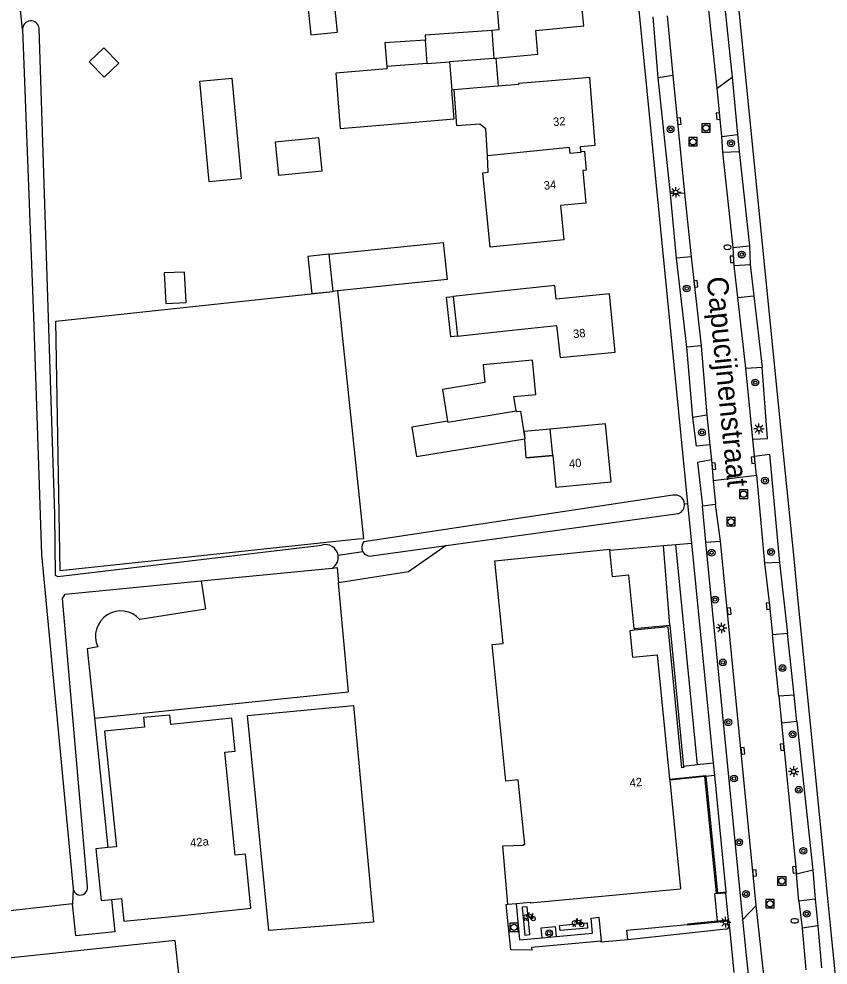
# Model space of a CAD drawing. Extents: x 140000 to 143000, y 403500 to 406000.
# Drawn here: x 140453.4 to 140549.5, y 404165.7 to 404278.1 of the extents above; entities that cross this region are included whole.
import ezdxf

# ---------------------------------------------------------------- set-up
doc = ezdxf.new("R2010")
doc.units = 0
for name, color, linetype in [('gg-afsc-erfafscheiding', 7, 'Continuous'), ('gg-afsc-hekwerk', 7, 'Continuous'), ('gg-afsc-muur', 7, 'Continuous'), ('gg-anno-huisnummerreeks BGT', 7, 'Continuous'), ('gg-anno-openbare ruimte label', 7, 'Continuous'), ('gg-bbg-bassin', 7, 'Continuous'), ('gg-bbg-bijgebouw', 7, 'Continuous'), ('gg-bbg-gedigitaliseerde bijgebouw', 7, 'Continuous'), ('gg-bbg-hoofdgebouw', 7, 'Continuous'), ('gg-bbg-luifel en loopbrug', 7, 'Continuous'), ('gg-bbg-overig bouwwerk', 7, 'Continuous'), ('gg-bbg-tussenscheiding', 7, 'Continuous'), ('gg-knt-bronhoudergrens', 7, 'Continuous'), ('gg-knt-trap', 7, 'Continuous'), ('gg-knt-verharding', 7, 'Continuous'), ('gg-knt-verharding nz', 7, 'Continuous'), ('gg-kntw-bovenkant insteek waterloop', 7, 'Continuous'), ('gg-kwrk-keermuur', 7, 'Continuous'), ('gt-grn-groengrens', 7, 'Continuous'), ('gt-grn-weggrens', 7, 'Continuous'), ('gt-symb-boom', 7, 'Continuous'), ('gt-symb-brandkraan', 7, 'Continuous'), ('gt-symb-fietsenrek', 7, 'Continuous'), ('gt-symb-kolk', 7, 'Continuous'), ('gt-symb-lichtmast', 7, 'Continuous'), ('gt-symb-rioolschacht', 7, 'Continuous')]:
    doc.layers.add(name, color=color, linetype=linetype)

# ---------------------------------------------------------------- blocks, each defined once
blk = doc.blocks.new('gt0-BOOM')
at = {"layer": 'gt-symb-boom'}
for radius in [0.4, 0.2]:
    blk.add_circle((0, 0), radius, dxfattribs=at)
blk = doc.blocks.new('gt0-KOLK')
at = {"layer": 'gt-symb-kolk'}
blk.add_lwpolyline([(0, 0), (0.38, 0), (0.38, 0.4), (-0.37, 0.4), (-0.37, 0), (0, 0)], dxfattribs=at)
blk = doc.blocks.new('gt0-RS')
at = {"layer": 'gt-symb-rioolschacht'}
blk.add_lwpolyline([(-0.5, -0.5), (0.5, -0.5), (0.5, 0.5), (-0.5, 0.5)], close=True, dxfattribs=at)
blk.add_circle((0, 0), 0.375, dxfattribs=at)
blk = doc.blocks.new('gt0-BR')
at = {"layer": 'gt-symb-brandkraan'}
for centre, radius, start, end in [((-0.24, 0), 0.206, 107.5669, 252.4331), ((0.6, -2.66), 3, 106.892, 107.5669), ((0, -0.69), 0.938, 73.108, 106.892), ((-0.6, -2.66), 3, 72.4331, 73.108), ((0.24, 0), 0.206, 287.567, 72.4331), ((0.6, 2.66), 3, 252.4331, 253.108), ((0, 0.69), 0.938, 253.108, 286.8921), ((-0.6, 2.66), 3, 286.8921, 287.567)]:
    blk.add_arc(centre, radius, start, end, dxfattribs=at)
blk = doc.blocks.new('gt0-LMAST')
at = {"layer": 'gt-symb-lichtmast'}
for p, q in [((-0.18, 0.17), (-0.45, 0.44)), ((-0.01, 0.25), (-0.01, 0.62)), ((0.17, 0.17), (0.44, 0.44)), ((-0.26, 0), (-0.63, 0)), ((-0.18, -0.18), (-0.45, -0.45)), ((-0.01, -0.25), (-0.01, -0.63)), ((0.44, -0.45), (0.17, -0.18)), ((0.24, 0), (0.62, 0))]:
    blk.add_line(p, q, dxfattribs=at)
blk.add_circle((-0.01, 0), 0.25, dxfattribs=at)
blk = doc.blocks.new('gt0-FREK')
at = {"layer": 'gt-symb-fietsenrek'}
for p, q in [((0.26, 0.76), (0.29, 0.82)), ((0.54, 0.34), (0.26, 0.76)), ((0.29, 0.82), (0.77, 0.71)), ((0.77, 0.71), (0.54, 0.34)), ((0.76, 0.84), (0.87, 0.82)), ((0.77, 0.71), (0.84, 0.82)), ((0.89, 0.25), (0.77, 0.71))]:
    blk.add_line(p, q, dxfattribs=at)
for points in [[(-0.12, 0), (-0.05, 0.31), (0.05, 0.31), (0.12, 0)], [(0.04, 0.48), (0.23, 0.71), (0.26, 0.76)], [(0.29, 0.82), (0.36, 0.94), (0.45, 0.93)], [(0.54, 0.34), (0.56, 0.31), (0.89, 0.25)]]:
    blk.add_lwpolyline(points, dxfattribs=at)
for centre in [(0.04, 0.48), (0.89, 0.25)]:
    blk.add_circle(centre, 0.252, dxfattribs=at)

msp = doc.modelspace()

# ---------------------------------------------------------------- linework, layer by layer
at = {"layer": 'gg-afsc-erfafscheiding'}
for p, q in [((140532.42, 404220.49), (140532.78, 404220.53)), ((140494.23, 404214.79), (140491.29, 404214.35))]:
    msp.add_line(p, q, dxfattribs=at)
for points in [[(140453.82, 404276.81), (140453.42, 404280.75), (140488.78, 404283.08), (140478.3, 404402.79), (140503.29, 404405.14), (140512.87, 404406.11)], [(140504.1, 404215.53), (140499.63, 404212.41), (140491.34, 404211.09)]]:
    msp.add_lwpolyline(points, dxfattribs=at)
at = {"layer": 'gg-afsc-hekwerk'}
msp.add_line((140513.63, 404225.93), (140516.77, 404226.23), dxfattribs=at)
at = {"layer": 'gg-afsc-muur'}
for p, q in [((140526.45, 404205.67), (140530.67, 404206.08)), ((140530.67, 404206.08), (140532.31, 404189.28))]:
    msp.add_line(p, q, dxfattribs=at)
msp.add_lwpolyline([(140532.31, 404189.28), (140532.32, 404189.15), (140532.11, 404189.13), (140530.48, 404205.85), (140526.47, 404205.46)], dxfattribs=at)
at = {"layer": 'gg-bbg-bassin'}
msp.add_lwpolyline([(140478.66, 404271.05), (140479.77, 404259.1), (140475.99, 404258.74), (140474.87, 404270.69), (140478.66, 404271.05)], dxfattribs=at)
at = {"layer": 'gg-bbg-bijgebouw'}
for p, q in [((140501.86, 404272.78), (140501.67, 404275.58)), ((140509.76, 404273.4), (140504.52, 404272.97)), ((140504.52, 404272.97), (140504.8, 404269.64)), ((140501.86, 404272.78), (140497.06, 404272.45)), ((140490.19, 404250.12), (140490.65, 404245.72)), ((140491.22, 404245.78), (140490.65, 404245.72))]:
    msp.add_line(p, q, dxfattribs=at)
for points in [[(140509.53, 404276.71), (140501.63, 404276.16), (140501.67, 404275.58)], [(140497.06, 404272.45), (140497.09, 404272.16), (140491, 404271.65), (140491.55, 404265.08), (140497.65, 404265.59), (140505.08, 404266.21), (140504.8, 404269.64)], [(140490.19, 404250.12), (140503.78, 404251.54), (140504.24, 404247.14), (140491.22, 404245.78)], [(140512.45, 404231.51), (140512.17, 404233.23), (140514.76, 404233.48), (140514.36, 404237.55), (140508.52, 404236.98), (140508.72, 404234.88), (140503.68, 404234.06), (140504.29, 404230.29)], [(140512.45, 404231.51), (140512.46, 404231.43), (140512.93, 404231.5), (140513.47, 404228.2)], [(140504.29, 404230.29), (140500.04, 404229.6), (140500.61, 404226.1), (140513.47, 404228.2)]]:
    msp.add_lwpolyline(points, dxfattribs=at)
at = {"layer": 'gg-bbg-gedigitaliseerde bijgebouw'}
msp.add_lwpolyline([(140489.01, 404263.96), (140483.83, 404263.43), (140484.23, 404259.52), (140489.4, 404260.04), (140489.01, 404263.96)], dxfattribs=at)
at = {"layer": 'gg-bbg-hoofdgebouw'}
for p, q in [((140509.76, 404273.4), (140510.01, 404273.43)), ((140504.94, 404245.12), (140505.45, 404240.4)), ((140516.77, 404226.23), (140516.47, 404229.35)), ((140526.45, 404205.67), (140526.47, 404205.46)), ((140530.65, 404187.77), (140530.67, 404187.66)), ((140530.67, 404187.66), (140531.96, 404174.74)), ((140511.46, 404172.92), (140512.43, 404173))]:
    msp.add_line(p, q, dxfattribs=at)
for points in [[(140510.01, 404273.43), (140515.02, 404273.91), (140514.75, 404276.71), (140520.47, 404277.26), (140519.69, 404285.23), (140513.62, 404284.63), (140513.63, 404284.42), (140509.73, 404284.07), (140509.84, 404282.9), (140510.09, 404280.11), (140510.12, 404279.75), (140510.39, 404276.79), (140509.53, 404276.71)], [(140520.11, 404262.33), (140520.06, 404262.91), (140521.83, 404263.1), (140521.17, 404271.11), (140516.19, 404270.7), (140512.71, 404270.41), (140512.71, 404270.3), (140510.28, 404270.1)], [(140510.28, 404270.1), (140507.79, 404269.89), (140505.06, 404269.66)], [(140509.01, 404261.82), (140508.81, 404265.02), (140508.12, 404265.58), (140505.37, 404265.39), (140505.06, 404269.66)], [(140520.11, 404262.33), (140520.54, 404262.37), (140520.74, 404260.1), (140520.33, 404260.06), (140520.71, 404256.21), (140517.68, 404255.92), (140518.08, 404251.84), (140509.36, 404250.97), (140508.47, 404259.82), (140509.12, 404259.87), (140509.01, 404261.82)], [(140517.23, 404241.67), (140517.64, 404237.86), (140524.2, 404238.5), (140523.51, 404245.44), (140517.19, 404244.79), (140517.02, 404246.42), (140510.68, 404245.74), (140504.94, 404245.12)], [(140505.45, 404240.4), (140511.19, 404241.02), (140517.23, 404241.67)], [(140516.77, 404226.23), (140517.13, 404222.47), (140523.7, 404223.1), (140523.04, 404229.98), (140516.47, 404229.35)], [(140513.28, 404180), (140513.44, 404180.02), (140512.67, 404187.68), (140511.21, 404187.53), (140509.58, 404203.76), (140510.9, 404203.89), (140509.91, 404213.72), (140523.55, 404215.09), (140523.56, 404214.97)], [(140526.45, 404205.67), (140525.82, 404211.99), (140523.85, 404211.8), (140523.56, 404214.97)], [(140526.47, 404205.46), (140525.92, 404205.41), (140526.24, 404202.26), (140529.18, 404202.54), (140530.65, 404187.77)], [(140464.37, 404173.46), (140465.58, 404173.59), (140465.86, 404170.9), (140472.37, 404171.55), (140480.94, 404172.43), (140480.3, 404178.86), (140479.05, 404178.73), (140477.82, 404190.97), (140479.06, 404191.1), (140478.67, 404195.02), (140471.43, 404194.28), (140471.32, 404195.39), (140468.19, 404195.08)], [(140468.19, 404195.08), (140468.3, 404193.96), (140463.55, 404193.48), (140464.96, 404179.74), (140463.95, 404179.64)], [(140463.95, 404179.64), (140462.52, 404179.49), (140463.15, 404173.34), (140464.37, 404173.46)], [(140511.46, 404172.92), (140510.83, 404179.84), (140513.29, 404179.94), (140513.28, 404180)], [(140512.43, 404173), (140514.08, 404173.15), (140514.09, 404173.08), (140531.96, 404174.74)], [(140408.46, 404155), (140448.06, 404159.2), (140447.84, 404161.32), (140472.46, 404163.93), (140471.96, 404168.62), (140383.5, 404159.22), (140380.01, 404158.85), (140380.76, 404151.71), (140381.52, 404151.79), (140381.8, 404149.15), (140391.58, 404150.18)]]:
    msp.add_lwpolyline(points, dxfattribs=at)
at = {"layer": 'gg-bbg-luifel en loopbrug'}
for p, q in [((140510.01, 404273.43), (140510.28, 404270.1)), ((140505.06, 404269.66), (140504.8, 404269.64))]:
    msp.add_line(p, q, dxfattribs=at)
for points in [[(140501.67, 404275.58), (140496.82, 404275.24), (140497.06, 404272.45)], [(140463.5, 404271.15), (140465.24, 404272.82), (140463.48, 404274.65), (140461.74, 404272.99), (140463.5, 404271.15)], [(140490.19, 404250.12), (140487.71, 404249.86), (140488.15, 404245.46), (140490.65, 404245.72)], [(140505.45, 404240.4), (140504.66, 404240.31), (140504.15, 404245.04), (140504.94, 404245.12)], [(140516.47, 404229.35), (140513.39, 404229.06), (140513.47, 404228.2)], [(140516.77, 404226.23), (140513.63, 404225.93), (140513.47, 404228.2)]]:
    msp.add_lwpolyline(points, dxfattribs=at)
at = {"layer": 'gg-bbg-overig bouwwerk'}
for points in [[(140487.66, 404280.04), (140488.04, 404276.21), (140491.21, 404276.53), (140490.83, 404280.35)], [(140473.23, 404244.4), (140473.06, 404248.02), (140470.65, 404247.91), (140470.82, 404244.29), (140473.23, 404244.4)]]:
    msp.add_lwpolyline(points, dxfattribs=at)
at = {"layer": 'gg-bbg-tussenscheiding'}
for p, q in [((140509.53, 404276.71), (140509.76, 404273.4)), ((140501.86, 404272.78), (140504.52, 404272.97))]:
    msp.add_line(p, q, dxfattribs=at)
for points in [[(140520.11, 404262.33), (140520.12, 404262.22), (140518.83, 404262.11), (140518.76, 404262.81), (140509.01, 404261.82)], [(140504.29, 404230.29), (140504.3, 404230.2), (140512.45, 404231.51)]]:
    msp.add_lwpolyline(points, dxfattribs=at)
at = {"layer": 'gg-knt-bronhoudergrens'}
msp.add_lwpolyline([(140491.22, 404245.78), (140494.29, 404216.33), (140493.65, 404216.27), (140458.29, 404212.52), (140457.77, 404242.17), (140490.65, 404245.72)], dxfattribs=at)
at = {"layer": 'gg-knt-trap'}
msp.add_line((140537.66, 404171.02), (140537.34, 404174.25), dxfattribs=at)
msp.add_lwpolyline([(140536.35, 404170.9), (140536.01, 404174.2), (140536.21, 404174.22)], dxfattribs=at)
at = {"layer": 'gg-knt-verharding'}
for p, q in [((140537.09, 404280.55), (140538.07, 404271.17)), ((140529.3, 404271.09), (140528.71, 404278.32)), ((140531.02, 404271.35), (140529.3, 404271.09)), ((140530.75, 404257.29), (140529.3, 404271.09)), ((140531.02, 404271.35), (140532.43, 404257.38)), ((140536.3, 404269.84), (140538.07, 404271.17)), ((140538.07, 404271.17), (140538.73, 404264.37)), ((140536.85, 404264.13), (140538.73, 404264.37)), ((140536.95, 404262.27), (140536.85, 404264.13)), ((140538.73, 404264.37), (140538.89, 404262.34)), ((140536.95, 404262.27), (140538.89, 404262.34)), ((140538.89, 404262.34), (140540.12, 404251.12)), ((140532.43, 404257.38), (140530.75, 404257.29)), ((140531.48, 404249.68), (140530.75, 404257.29)), ((140538.21, 404250.93), (140540.12, 404251.12)), ((140538.31, 404248.79), (140538.21, 404250.93)), ((140540.12, 404251.12), (140540.23, 404248.91)), ((140533.2, 404249.81), (140531.48, 404249.68)), ((140532.7, 404239.09), (140531.48, 404249.68)), ((140533.2, 404249.81), (140534.39, 404239.26)), ((140538.31, 404248.79), (140540.23, 404248.91)), ((140540.23, 404248.91), (140540.66, 404245.19)), ((140538.74, 404245), (140540.66, 404245.19)), ((140540.66, 404245.19), (140541.65, 404236.72)), ((140534.39, 404239.26), (140532.7, 404239.09)), ((140533.42, 404230.75), (140532.7, 404239.09)), ((140539.71, 404236.6), (140541.65, 404236.72)), ((140540.54, 404228.16), (140539.71, 404236.6)), ((140535.05, 404231.02), (140533.42, 404230.75)), ((140535.05, 404231.02), (140535.42, 404227.5)), ((140540.74, 404226.15), (140540.54, 404228.16)), ((140535.42, 404227.5), (140535.62, 404225.7)), ((140535.62, 404225.7), (140535.83, 404223.27)), ((140540.95, 404223.88), (140540.74, 404226.15)), ((140540.95, 404223.88), (140541.93, 404213.43)), ((140535.83, 404223.27), (140536.08, 404220.43)), ((140532.78, 404220.53), (140533.24, 404215.8)), ((140534.54, 404220.24), (140536.08, 404220.43)), ((140534.95, 404215.91), (140534.54, 404220.24)), ((140529.94, 404215.52), (140531.4, 404215.65)), ((140531.4, 404215.65), (140533.24, 404215.8)), ((140533.24, 404215.8), (140535.82, 404189.67)), ((140534.95, 404215.91), (140536.71, 404216.03)), ((140539.34, 404171.12), (140534.95, 404215.91)), ((140540.93, 404172.75), (140536.71, 404216.03)), ((140523.56, 404214.97), (140529.94, 404215.52)), ((140543.71, 404213.5), (140541.93, 404213.43)), ((140543.71, 404213.5), (140544.64, 404205.07)), ((140544.64, 404205.07), (140542.88, 404204.9)), ((140543.61, 404197.62), (140542.88, 404204.9)), ((140545.43, 404197.77), (140544.64, 404205.07)), ((140545.43, 404197.77), (140543.61, 404197.62)), ((140545.76, 404194.62), (140545.43, 404197.77)), ((140545.76, 404194.62), (140543.93, 404194.44)), ((140543.93, 404194.44), (140545.73, 404176.49)), ((140545.76, 404194.62), (140547.65, 404176.97)), ((140533.95, 404189.46), (140532.31, 404189.28)), ((140535.82, 404189.67), (140533.95, 404189.46)), ((140535.82, 404189.67), (140535.97, 404188.2)), ((140535.97, 404188.2), (140534.95, 404188.09)), ((140535.97, 404188.2), (140537.33, 404174.37)), ((140547.65, 404176.97), (140545.73, 404176.49)), ((140547.65, 404176.97), (140547.95, 404173.5)), ((140459.82, 404174.76), (140459.75, 404172.98)), ((140537.33, 404174.37), (140537.34, 404174.25)), ((140547.95, 404173.5), (140545.99, 404173.27)), ((140545.99, 404173.27), (140546.4, 404170.06)), ((140547.95, 404173.5), (140548.25, 404170.35)), ((140539.34, 404171.12), (140540.93, 404172.75)), ((140537.66, 404171.02), (140537.67, 404170.91)), ((140537.67, 404170.91), (140537.73, 404170.35)), ((140540.04, 404164.14), (140539.34, 404171.12)), ((140537.33, 404169.97), (140525.67, 404168.7)), ((140537.73, 404170.35), (140537.75, 404170.11)), ((140537.75, 404170.11), (140538.27, 404164.8)), ((140548.25, 404170.35), (140546.4, 404170.06)), ((140548.25, 404170.35), (140548.7, 404165.36))]:
    msp.add_line(p, q, dxfattribs=at)
for points in [[(140514.37, 404406.26), (140514.44, 404405.53), (140527.94, 404269.54), (140532.78, 404220.53)], [(140558.03, 404087.3), (140550.27, 404165.24), (140549.76, 404170.42), (140549.44, 404173.58), (140549.12, 404176.86), (140547.3, 404195.13), (140547.02, 404197.87), (140545.89, 404209.33), (140545.42, 404213.99), (140543.99, 404228.36), (140538.54, 404282.69)], [(140459.75, 404172.98), (140403.35, 404166.62), (140402.1, 404195.11), (140408.52, 404197.02), (140413.17, 404201.78), (140409.91, 404239.03), (140415.34, 404239.95), (140414.06, 404248.73), (140410.95, 404263.32), (140408.72, 404273.56), (140404.81, 404275.35)], [(140540.54, 404228.16), (140542.26, 404228.23), (140541.65, 404236.72)], [(140535.42, 404227.5), (140533.86, 404227.32), (140533.42, 404230.75)], [(140535.62, 404225.7), (140533.97, 404225.41), (140534.54, 404220.24)], [(140540.74, 404226.15), (140542.51, 404226.39), (140543.71, 404213.5)], [(140483.05, 404169.79), (140480.53, 404195.35), (140493.11, 404196.51), (140495.5, 404170.8), (140483.05, 404169.79)], [(140522.53, 404168.53), (140514.26, 404167.77), (140514.29, 404167.45), (140511.79, 404167.49), (140511.25, 404172.9), (140511.46, 404172.92)], [(140512.43, 404173), (140512.84, 404168.68), (140515.52, 404168.93)], [(140517.17, 404169.09), (140521.51, 404169.47), (140521.34, 404171.27), (140522.25, 404171.36), (140522.53, 404168.53)], [(140515.52, 404168.93), (140515.4, 404170.12), (140517.07, 404170.28), (140517.17, 404169.09)], [(140525.67, 404168.7), (140525.56, 404169.84), (140532.77, 404170.49)]]:
    msp.add_lwpolyline(points, dxfattribs=at)
msp.add_arc((140537.29, 404170.4), 0.436, 275.3222, 353.6481, dxfattribs=at)
at = {"layer": 'gg-knt-verharding nz'}
for p, q in [((140536.3, 404269.84), (140534.98, 404282.2)), ((140530.35, 404278.46), (140531.02, 404271.35)), ((140536.85, 404264.13), (140536.3, 404269.84)), ((140538.21, 404250.93), (140536.95, 404262.27)), ((140532.43, 404257.38), (140533.2, 404249.81)), ((140538.74, 404245), (140538.31, 404248.79)), ((140539.71, 404236.6), (140538.74, 404245)), ((140534.39, 404239.26), (140535.05, 404231.02)), ((140536.71, 404216.03), (140536.08, 404220.43)), ((140543.61, 404197.62), (140543.93, 404194.44)), ((140545.99, 404173.27), (140545.73, 404176.49)), ((140542.03, 404162.77), (140540.93, 404172.75)), ((140546.4, 404170.06), (140546.82, 404165.14))]:
    msp.add_line(p, q, dxfattribs=at)
for points in [[(140541.93, 404213.43), (140542.49, 404208.78), (140542.88, 404204.9)], [(140513.74, 404172.61), (140513.14, 404172.55), (140513.45, 404169.25), (140514.05, 404169.31), (140513.74, 404172.61)], [(140520.87, 404170.69), (140520.92, 404170.09), (140517.64, 404169.8), (140517.58, 404170.4), (140520.87, 404170.69)], [(140525.67, 404168.7), (140522.54, 404168.39), (140522.53, 404168.53)]]:
    msp.add_lwpolyline(points, dxfattribs=at)
at = {"layer": 'gg-kntw-bovenkant insteek waterloop'}
for p, q in [((140531.05, 404221.51), (140494.33, 404215.98)), ((140504.1, 404215.53), (140531.68, 404219.32)), ((140494.99, 404214.28), (140504.1, 404215.53)), ((140489.77, 404212.76), (140490.61, 404212.85))]:
    msp.add_line(p, q, dxfattribs=at)
for points in [[(140453.82, 404276.81), (140455.12, 404242.71), (140456.07, 404214.48), (140459.82, 404174.76)], [(140455.77, 404276.96), (140457.61, 404219.26), (140457.71, 404212.01), (140458.02, 404211.85), (140489.34, 404215.57)], [(140475.04, 404211.32), (140489.35, 404212.72), (140489.77, 404212.76)], [(140461.52, 404175.03), (140458.58, 404209.23), (140458.89, 404209.74), (140475.04, 404211.32)]]:
    msp.add_lwpolyline(points, dxfattribs=at)
for centre, radius, start, end in [((140454.8, 404276.87), 0.98, 5.3929, 183.5031), ((140531.29, 404220.39), 1.14, 5.0507, 102.121), ((140531.29, 404220.39), 1.14, 290.4303, 5.0848), ((140489.79, 404214.13), 1.51, 8.4236, 107.3225), ((140495.13, 404215.31), 1.04, 140.3318, 210.029), ((140495.13, 404215.31), 1.04, 209.943, 262.5389), ((140489.79, 404214.13), 1.51, 302.655, 8.4282), ((140460.68, 404174.87), 0.864, 186.9725, 10.6106)]:
    msp.add_arc(centre, radius, start, end, dxfattribs=at)
at = {"layer": 'gg-kwrk-keermuur'}
msp.add_line((140537.66, 404171.02), (140536.35, 404170.9), dxfattribs=at)
for points in [[(140530.65, 404187.77), (140534.94, 404188.2), (140534.95, 404188.09)], [(140536.21, 404174.22), (140534.84, 404188.08), (140530.67, 404187.66)], [(140534.95, 404188.09), (140536.32, 404174.27), (140537.33, 404174.37)], [(140537.34, 404174.25), (140536.21, 404174.14), (140536.21, 404174.22)], [(140536.35, 404170.9), (140532.76, 404170.55), (140532.77, 404170.49)], [(140537.67, 404170.91), (140532.77, 404170.44), (140532.77, 404170.49)]]:
    msp.add_lwpolyline(points, dxfattribs=at)
at = {"layer": 'gt-grn-groengrens'}
for p, q in [((140533.95, 404189.46), (140531.4, 404215.65)), ((140530.67, 404206.08), (140529.94, 404215.52)), ((140462.36, 404195.01), (140463.95, 404179.64)), ((140515.52, 404168.93), (140517.17, 404169.09))]:
    msp.add_line(p, q, dxfattribs=at)
for points in [[(140490.61, 404212.85), (140491.18, 404212.92), (140491.34, 404211.09)], [(140462.36, 404195.01), (140492.52, 404198.14), (140491.34, 404211.09)], [(140475.04, 404211.32), (140475.55, 404207.95), (140467.74, 404206.74)], [(140462.75, 404203.5), (140461.51, 404203.26), (140462.36, 404195.01)], [(140464.37, 404173.46), (140464.76, 404169.62), (140460.15, 404169.15), (140459.75, 404172.98)]]:
    msp.add_lwpolyline(points, dxfattribs=at)
msp.add_arc((140465.49, 404204.75), 3.01, 41.3388, 204.5668, dxfattribs=at)
at = {"layer": 'gt-grn-weggrens'}
msp.add_line((140535.83, 404223.27), (140540.95, 404223.88), dxfattribs=at)

# ---------------------------------------------------------------- block references
at = {"layer": 'gt-symb-boom'}
for p in [(140530.77, 404264.98), (140537.94, 404263.31), (140539.21, 404250.09), (140532.67, 404246.06), (140540.82, 404234.89), (140534.49, 404228.97), (140541.98, 404223.24), (140535.64, 404214.67), (140542.7, 404214.76), (140536.06, 404209.1), (140536.97, 404201.64), (140544.06, 404200.97), (140537.62, 404194.53), (140545.25, 404193.1), (140538.3, 404187.85), (140545.99, 404186.52), (140538.9, 404180.28), (140546.53, 404179.26), (140539.71, 404174.13), (140546.93, 404171.78), (140516.35, 404169.48)]:
    msp.add_blockref('gt0-BOOM', p, dxfattribs=at)
at = {"layer": 'gt-symb-brandkraan'}
for p in [(140537.52, 404250.96), (140545.49, 404170.95)]:
    msp.add_blockref('gt0-BR', p, dxfattribs=at)
at = {"layer": 'gt-symb-fietsenrek'}
for p in [(140513.56, 404170.96), (140519.32, 404170.25)]:
    msp.add_blockref('gt0-FREK', p, dxfattribs=at)
at = {"layer": 'gt-symb-kolk'}
for p, rotation in [((140531.57, 404265.93), -84.22838046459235), ((140536.62, 404266.54), 95.56044478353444), ((140538.27, 404249.53), 92.72861403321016), ((140533.57, 404246.58), -83.57068749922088), ((140540.78, 404225.68), 95.46328400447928), ((140535.69, 404224.93), -85.05542487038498), ((140537.52, 404207.72), -84.44758671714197), ((140542.54, 404208.36), 96.4854425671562), ((140544.22, 404191.58), 95.73066621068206), ((140539.14, 404191.12), -84.44758671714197), ((140545.68, 404177.01), 95.73066621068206), ((140540.55, 404176.61), -84.44758671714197)]:
    msp.add_blockref('gt0-KOLK', p, dxfattribs=dict(at, rotation=rotation))
at = {"layer": 'gt-symb-lichtmast'}
for p in [(140531.39, 404257.49), (140541.27, 404229.4), (140536.82, 404205.74), (140545.39, 404188.68), (140537.3, 404170.78)]:
    msp.add_blockref('gt0-LMAST', p, dxfattribs=at)
at = {"layer": 'gt-symb-rioolschacht'}
for p in [(140534.97, 404265.12), (140533.43, 404263.49), (140539.43, 404221.63), (140537.94, 404218.35), (140543.98, 404175.68), (140542.58, 404172.97), (140512.17, 404170.18)]:
    msp.add_blockref('gt0-RS', p, dxfattribs=at)

# ---------------------------------------------------------------- texts
at = {"layer": 'gg-anno-huisnummerreeks BGT'}
for s, rotation, p in [('32', 4.7, (140516.85, 404265.35)), ('34', 5.5, (140515.75, 404257.79)), ('38', 5.6, (140519.23, 404240.16)), ('40', 5.4, (140518.74, 404224.74)), ('42', 5.7, (140525.95, 404186.82)), ('42a', 5.7, (140473.76, 404179.69))]:
    msp.add_text(s, height=1, rotation=rotation, dxfattribs=at).set_placement(p)
at = {"layer": 'gg-anno-openbare ruimte label'}
msp.add_text('Capucijnenstraat', height=2.5, rotation=275.7, dxfattribs=at).set_placement((140535.05, 404247.36))

doc.saveas('drawing.dxf')
